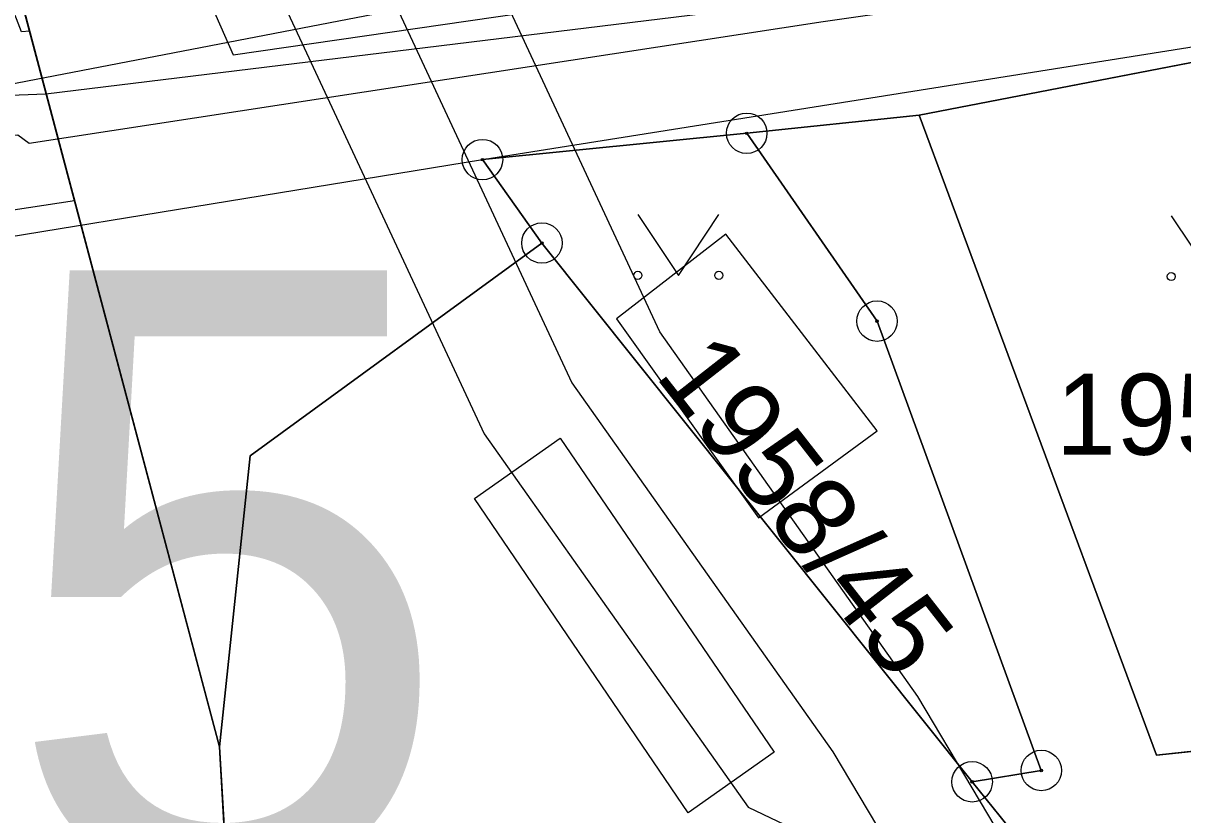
# Model space of a CAD drawing. Extents: x -706130 to -698555, y -971544 to -967260.
# Drawn here: x -704363.18 to -704334.52, y -969636.36 to -969616.81 of the extents above; entities that cross this region are included whole.
import ezdxf

# ---------------------------------------------------------------- set-up
doc = ezdxf.new("R2010")
doc.units = 0
for name, color, linetype in [('_Doplněk budov pro zastavěnost', 7, 'Continuous'), ('BPEJ I-II trida ochrany S', 7, 'Continuous'), ('Docházková izochrona - BUS S', 7, 'Continuous'), ('Docházková izochrona - VLAK N', 7, 'Continuous'), ('Kanalizace_stoka bez rozlišení N', 7, 'Continuous'), ('KN_Hranice_parcel', 7, 'Continuous'), ('KN_Parcelni cisla', 7, 'Continuous'), ('KN_Polygon parcely', 7, 'Continuous'), ('KN_POZEMKY_14_OSTATNI PLOCHA', 7, 'Continuous'), ('KN_POZEMKY_5_ZAHRADA', 7, 'Continuous'), ('KN_VYUZITI_16_ostatni plocha_silnice', 7, 'Continuous'), ('KN_VYUZITI_19_ostatni plocha_zelen', 7, 'Continuous'), ('KN_Věcná břemena k části', 7, 'Continuous'), ('KN_Značky bodu BP', 7, 'Continuous'), ('KN_Značky kultur', 7, 'Continuous'), ('Komunikace popis parkoviště N', 7, 'Continuous'), ('Koridor pro umístění staveb pro snižování ohrožení území povodněmi N', 7, 'Continuous'), ('Koridor pro umístění staveb pro snižování ohrožení území povodněmi N ŠRAFY', 7, 'Continuous'), ('Nemovité kulturní památky popis', 7, 'Continuous'), ('Plochy doprava silniční - silnice III třídy S', 7, 'Continuous'), ('Plochy smíšené obytné venkovské S', 7, 'Continuous'), ('Plochy verejnych prostranstvi - komunikace ostatni S', 7, 'Continuous'), ('Plochy vodní a vodnich toku_linie pozemni tok S', 7, 'Continuous'), ('Plochy vodní a vodních toku_linie zatrubněný tok S', 7, 'Continuous'), ('Plynovody STL S', 7, 'Continuous'), ('Regulační bloky zastavěné S', 7, 'Continuous'), ('Trasy cykloturistické N', 7, 'Continuous'), ('Vodovodní řad - přiváděcí S', 7, 'Continuous'), ('Vodovodní řady - rozváděcí S', 7, 'Continuous'), ('VPS pro snizovani ohrozeni uzemi povodnemi_obrys N', 7, 'Continuous'), ('VPS pro snizovani ohrozeni uzemi povodnemi_plochy N', 7, 'Continuous')]:
    doc.layers.add(name, color=color, linetype=linetype)

msp = doc.modelspace()

# ---------------------------------------------------------------- linework, layer by layer
at = {"layer": '_Doplněk budov pro zastavěnost'}
msp.add_line((-704348.52, -969624.112), (-704345.005, -969629.032), dxfattribs=at)
msp.add_lwpolyline([(-704345.005, -969629.032), (-704342.079, -969626.88), (-704345.819, -969622.025), (-704348.52, -969624.112)], dxfattribs=at)
msp.add_lwpolyline([(-704352.03, -969628.55), (-704349.91, -969627.06), (-704344.62, -969634.82), (-704346.75, -969636.32)], close=True, dxfattribs=at)
at = {"layer": 'BPEJ I-II trida ochrany S'}
for p, q in [((-704350.36, -969622.24), (-704357.57, -969627.5)), ((-704339.73, -969635.55), (-704350.36, -969622.24)), ((-704357.57, -969627.5), (-704358.33, -969634.69)), ((-704358.33, -969634.69), (-704356.66, -969662.94)), ((-704339.04, -969636.41), (-704339.73, -969635.55))]:
    msp.add_line(p, q, dxfattribs=at)
at = {"layer": 'Docházková izochrona - BUS S'}
msp.add_arc((-704475.99, -969462.395), 400, 57.53029, 230.24409, dxfattribs=at)
at = {"layer": 'Docházková izochrona - VLAK N'}
msp.add_circle((-704165.451, -969778.767), 800, dxfattribs=at)
at = {"layer": 'Kanalizace_stoka bez rozlišení N'}
msp.add_lwpolyline([(-704374.196, -969620.371), (-704331.611, -969612.168), (-704277.851, -969606.568), (-704272.222, -969603.95), (-704227.542, -969581.697), (-704237.783, -969546.535), (-704249.189, -969508.124), (-704256.433, -969469.129)], dxfattribs=at)
at = {"layer": 'KN_Hranice_parcel'}
for p, q in [((-704341.04, -969619.08), (-704330.13, -969616.97)), ((-704345.3, -969619.53), (-704341.04, -969619.08)), ((-704351.83, -969620.18), (-704345.3, -969619.53)), ((-704350.36, -969622.24), (-704351.83, -969620.18)), ((-704339.73, -969635.55), (-704350.36, -969622.24)), ((-704338.02, -969635.27), (-704339.73, -969635.55))]:
    msp.add_line(p, q, dxfattribs=at)
for points in [[(-704420.29, -969476.6), (-704417.35, -969486.29), (-704364.81, -969610.27), (-704358.33, -969634.69)], [(-704341.04, -969619.08), (-704335.17, -969634.89), (-704328.52, -969634.19)], [(-704345.3, -969619.53), (-704342.08, -969624.17), (-704338.02, -969635.27)], [(-704350.36, -969622.24), (-704357.57, -969627.5), (-704358.33, -969634.69)], [(-704358.33, -969634.69), (-704356.66, -969662.94), (-704357.06, -969672.31)], [(-704336.67, -969683.14), (-704334.66, -969665.45), (-704335.55, -969653.45), (-704334.69, -969649.72), (-704335.16, -969641.27), (-704339.04, -969636.41), (-704339.73, -969635.55)]]:
    msp.add_lwpolyline(points, dxfattribs=at)
at = {"layer": 'KN_Polygon parcely'}
for points in [[(-704364.81, -969610.27), (-704358.33, -969634.69), (-704357.57, -969627.5), (-704350.36, -969622.24), (-704351.83, -969620.18), (-704345.3, -969619.53), (-704341.04, -969619.08), (-704330.13, -969616.97), (-704328.25, -969616.65), (-704328.66, -969610.97), (-704335.77, -969614.89), (-704346.23, -969591.84), (-704346.54, -969591.19), (-704351.64, -969580.61), (-704352.54, -969573.67), (-704352.93, -969572.81), (-704358.6, -969562.21), (-704360.65, -969558.41), (-704364.88, -969550.57), (-704356.28, -969545.82), (-704356.38, -969543.04), (-704357.98, -969539.78), (-704363.37, -969529.94)], [(-704357.27, -969750.23), (-704357.45, -969748.74), (-704358.16, -969742.84), (-704362.65, -969705.49), (-704362.53, -969704.59), (-704361.36, -969695.37), (-704359.24, -969684.02), (-704357.06, -969672.31), (-704356.66, -969662.94), (-704358.33, -969634.69), (-704364.81, -969610.27)]]:
    msp.add_lwpolyline(points, dxfattribs=at)
for points in [[(-704341.04, -969619.08), (-704335.17, -969634.89), (-704328.52, -969634.19), (-704330.13, -969616.97)], [(-704345.3, -969619.53), (-704342.08, -969624.17), (-704338.02, -969635.27), (-704339.73, -969635.55), (-704339.04, -969636.41), (-704335.16, -969641.27), (-704334.69, -969649.72), (-704335.55, -969653.45), (-704334.66, -969665.45), (-704336.67, -969683.14), (-704335.5, -969680.11), (-704333.04, -969667.35), (-704333.32, -969654.99), (-704330.97, -969649.76), (-704331.28, -969642.12), (-704327.76, -969642.25), (-704328.52, -969634.19), (-704335.17, -969634.89), (-704341.04, -969619.08)], [(-704339.73, -969635.55), (-704338.02, -969635.27), (-704342.08, -969624.17), (-704345.3, -969619.53), (-704351.83, -969620.18), (-704350.36, -969622.24)], [(-704335.16, -969641.27), (-704339.04, -969636.41), (-704339.73, -969635.55), (-704350.36, -969622.24), (-704357.57, -969627.5), (-704358.33, -969634.69), (-704356.66, -969662.94), (-704357.06, -969672.31), (-704347.14, -969682.74), (-704346.37, -969687.03), (-704337.35, -969689.09), (-704337.09, -969686.84), (-704336.67, -969683.14), (-704334.66, -969665.45), (-704335.55, -969653.45), (-704334.69, -969649.72)]]:
    msp.add_lwpolyline(points, close=True, dxfattribs=at)
at = {"layer": 'KN_POZEMKY_14_OSTATNI PLOCHA'}
for p, q in [((-704358.33, -969634.69), (-704364.81, -969610.27)), ((-704364.81, -969610.27), (-704358.33, -969634.69)), ((-704330.13, -969616.97), (-704341.04, -969619.08)), ((-704341.04, -969619.08), (-704330.13, -969616.97)), ((-704341.04, -969619.08), (-704345.3, -969619.53)), ((-704345.3, -969619.53), (-704341.04, -969619.08)), ((-704341.04, -969619.08), (-704335.17, -969634.89)), ((-704335.17, -969634.89), (-704341.04, -969619.08)), ((-704345.3, -969619.53), (-704351.83, -969620.18)), ((-704351.83, -969620.18), (-704345.3, -969619.53)), ((-704342.08, -969624.17), (-704345.3, -969619.53)), ((-704345.3, -969619.53), (-704342.08, -969624.17)), ((-704351.83, -969620.18), (-704350.36, -969622.24)), ((-704350.36, -969622.24), (-704351.83, -969620.18)), ((-704350.36, -969622.24), (-704357.57, -969627.5)), ((-704339.73, -969635.55), (-704350.36, -969622.24)), ((-704338.02, -969635.27), (-704342.08, -969624.17)), ((-704342.08, -969624.17), (-704338.02, -969635.27)), ((-704357.57, -969627.5), (-704358.33, -969634.69)), ((-704335.17, -969634.89), (-704328.52, -969634.19)), ((-704328.52, -969634.19), (-704335.17, -969634.89)), ((-704358.33, -969634.69), (-704356.66, -969662.94)), ((-704339.73, -969635.55), (-704338.02, -969635.27)), ((-704338.02, -969635.27), (-704339.73, -969635.55)), ((-704339.04, -969636.41), (-704339.73, -969635.55))]:
    msp.add_line(p, q, dxfattribs=at)
at = {"layer": 'KN_POZEMKY_5_ZAHRADA'}
for p, q in [((-704357.57, -969627.5), (-704350.36, -969622.24)), ((-704350.36, -969622.24), (-704339.73, -969635.55)), ((-704358.33, -969634.69), (-704357.57, -969627.5)), ((-704356.66, -969662.94), (-704358.33, -969634.69)), ((-704339.73, -969635.55), (-704339.04, -969636.41))]:
    msp.add_line(p, q, dxfattribs=at)
at = {"layer": 'KN_VYUZITI_16_ostatni plocha_silnice'}
for p, q in [((-704364.81, -969610.27), (-704358.33, -969634.69)), ((-704358.33, -969634.69), (-704356.66, -969662.94))]:
    msp.add_line(p, q, dxfattribs=at)
at = {"layer": 'KN_VYUZITI_19_ostatni plocha_zelen'}
for p, q in [((-704358.33, -969634.69), (-704364.81, -969610.27)), ((-704330.13, -969616.97), (-704341.04, -969619.08)), ((-704341.04, -969619.08), (-704330.13, -969616.97)), ((-704341.04, -969619.08), (-704345.3, -969619.53)), ((-704345.3, -969619.53), (-704341.04, -969619.08)), ((-704341.04, -969619.08), (-704335.17, -969634.89)), ((-704335.17, -969634.89), (-704341.04, -969619.08)), ((-704345.3, -969619.53), (-704351.83, -969620.18)), ((-704351.83, -969620.18), (-704345.3, -969619.53)), ((-704342.08, -969624.17), (-704345.3, -969619.53)), ((-704345.3, -969619.53), (-704342.08, -969624.17)), ((-704351.83, -969620.18), (-704350.36, -969622.24)), ((-704350.36, -969622.24), (-704351.83, -969620.18)), ((-704350.36, -969622.24), (-704357.57, -969627.5)), ((-704339.73, -969635.55), (-704350.36, -969622.24)), ((-704338.02, -969635.27), (-704342.08, -969624.17)), ((-704342.08, -969624.17), (-704338.02, -969635.27)), ((-704357.57, -969627.5), (-704358.33, -969634.69)), ((-704335.17, -969634.89), (-704328.52, -969634.19)), ((-704328.52, -969634.19), (-704335.17, -969634.89)), ((-704339.73, -969635.55), (-704338.02, -969635.27)), ((-704338.02, -969635.27), (-704339.73, -969635.55)), ((-704339.04, -969636.41), (-704339.73, -969635.55))]:
    msp.add_line(p, q, dxfattribs=at)
at = {"layer": 'KN_Věcná břemena k části'}
msp.add_lwpolyline([(-704428.4, -969471.85), (-704432.35, -969471.75), (-704432.03, -969472.34), (-704426.51, -969479.06), (-704421.07, -969487.87), (-704410.32, -969511.47), (-704401.05, -969533.15), (-704396.06, -969545.29), (-704381.09, -969580.43), (-704372.53, -969601.56), (-704365.87, -969618.8), (-704364.7, -969621.48), (-704363.73, -969621.2), (-704363.43, -969621.42), (-704361.91, -969621.19), (-704363.02, -969617.01), (-704363.22, -969617.02), (-704369.91, -969599.69), (-704378.11, -969579.43), (-704393.3, -969543.81), (-704398.1, -969532.15), (-704407.72, -969509.65), (-704418.31, -969486.39), (-704423.94, -969477.27)], close=True, dxfattribs=at)
at = {"layer": 'KN_Značky bodu BP'}
for centre, radius in [((-704345.3, -969619.53), 0.5), ((-704345.3, -969619.53), 0.0303), ((-704351.83, -969620.18), 0.5), ((-704351.83, -969620.18), 0.0303), ((-704350.36, -969622.24), 0.5), ((-704350.36, -969622.24), 0.0303), ((-704342.08, -969624.17), 0.5), ((-704342.08, -969624.17), 0.0303), ((-704338.02, -969635.27), 0.5), ((-704339.73, -969635.55), 0.5), ((-704338.02, -969635.27), 0.0303), ((-704339.73, -969635.55), 0.0303)]:
    msp.add_circle(centre, radius, dxfattribs=at)
at = {"layer": 'KN_Značky kultur'}
for points in [[(-704347.99, -969621.539), (-704346.99, -969623.04), (-704345.99, -969621.539)], [(-704334.81, -969621.569), (-704333.81, -969623.07), (-704332.81, -969621.569)]]:
    msp.add_lwpolyline(points, dxfattribs=at)
for centre in [(-704347.99, -969623.039), (-704345.99, -969623.039), (-704334.81, -969623.069)]:
    msp.add_circle(centre, 0.1, dxfattribs=at)
at = {"layer": 'Koridor pro umístění staveb pro snižování ohrožení území povodněmi N'}
for points in [[(-704354.364, -969774.646), (-704356.468, -969748.955), (-704358.762, -969719.974), (-704361.67, -969704.5), (-704360.52, -969695.48), (-704356.792, -969694.253), (-704346.076, -969670.725), (-704343.56, -969660.747), (-704343.362, -969660.326), (-704340.996, -969654.638), (-704340.63, -969653.946), (-704338.706, -969651.079), (-704337.953, -969648.498), (-704337.781, -969647.08), (-704337.483, -969643.761), (-704338.389, -969637.955), (-704341.072, -969633.446), (-704347.45, -969624.431), (-704358.629, -969600.456), (-704367.035, -969572.625)], [(-704363.311, -969602.244), (-704351.791, -969626.952), (-704345.268, -969636.173), (-704342.38, -969637.55), (-704341.97, -969645.66), (-704342.321, -969646.513), (-704342.622, -969647.324), (-704343.29, -969648.936), (-704344.927, -969651.378), (-704345.523, -969652.504), (-704347.934, -969658.298), (-704348.29, -969659.053), (-704350.814, -969669.065), (-704361.008, -969691.447), (-704363.905, -969694.575)]]:
    msp.add_lwpolyline(points, dxfattribs=at)
at = {"layer": 'Koridor pro umístění staveb pro snižování ohrožení území povodněmi N ŠRAFY'}
for points in [[(-704354.364, -969774.646), (-704356.468, -969748.955), (-704358.762, -969719.974), (-704361.67, -969704.5), (-704360.52, -969695.48), (-704356.792, -969694.253), (-704346.076, -969670.725), (-704343.56, -969660.747), (-704343.362, -969660.326), (-704340.996, -969654.638), (-704340.63, -969653.946), (-704338.706, -969651.079), (-704337.953, -969648.498), (-704337.781, -969647.08), (-704337.483, -969643.761), (-704338.389, -969637.955), (-704341.072, -969633.446), (-704347.45, -969624.431), (-704358.629, -969600.456), (-704367.035, -969572.625)], [(-704363.311, -969602.244), (-704351.791, -969626.952), (-704345.268, -969636.173), (-704342.38, -969637.55), (-704341.97, -969645.66), (-704342.321, -969646.513), (-704342.622, -969647.324), (-704343.29, -969648.936), (-704344.927, -969651.378), (-704345.523, -969652.504), (-704347.934, -969658.298), (-704348.29, -969659.053), (-704350.814, -969669.065), (-704361.008, -969691.447), (-704363.905, -969694.575)]]:
    msp.add_lwpolyline(points, dxfattribs=at)
at = {"layer": 'Plochy doprava silniční - silnice III třídy S'}
for p, q in [((-704358.33, -969634.69), (-704364.81, -969610.27)), ((-704356.66, -969662.94), (-704358.33, -969634.69))]:
    msp.add_line(p, q, dxfattribs=at)
at = {"layer": 'Plochy smíšené obytné venkovské S'}
for p, q in [((-704330.13, -969616.97), (-704341.04, -969619.08)), ((-704341.04, -969619.08), (-704345.3, -969619.53)), ((-704345.3, -969619.53), (-704351.83, -969620.18)), ((-704351.83, -969620.18), (-704350.36, -969622.24)), ((-704350.36, -969622.24), (-704357.57, -969627.5)), ((-704357.57, -969627.5), (-704358.33, -969634.69)), ((-704358.33, -969634.69), (-704356.66, -969662.94))]:
    msp.add_line(p, q, dxfattribs=at)
at = {"layer": 'Plochy verejnych prostranstvi - komunikace ostatni S'}
for p, q in [((-704364.81, -969610.27), (-704358.33, -969634.69)), ((-704341.04, -969619.08), (-704330.13, -969616.97)), ((-704345.3, -969619.53), (-704341.04, -969619.08)), ((-704351.83, -969620.18), (-704345.3, -969619.53)), ((-704350.36, -969622.24), (-704351.83, -969620.18)), ((-704357.57, -969627.5), (-704350.36, -969622.24)), ((-704358.33, -969634.69), (-704357.57, -969627.5))]:
    msp.add_line(p, q, dxfattribs=at)
at = {"layer": 'Plochy vodní a vodnich toku_linie pozemni tok S'}
msp.add_lwpolyline([(-704349.62, -969625.691), (-704343.17, -969634.809), (-704340.784, -969638.818), (-704340.001, -969643.843), (-704340.268, -969646.818), (-704340.41, -969647.994), (-704340.998, -969650.007), (-704342.779, -969652.662), (-704343.259, -969653.571), (-704345.648, -969659.312), (-704345.925, -969659.9), (-704348.445, -969669.895)], dxfattribs=at)
at = {"layer": 'Plochy vodní a vodních toku_linie zatrubněný tok S'}
msp.add_lwpolyline([(-704409.662, -969454.837), (-704409.826, -969468.86), (-704408.536, -969487.083), (-704397.578, -969515.287), (-704394.729, -969523.181), (-704382.651, -969542.834), (-704369.386, -969573.486), (-704360.97, -969601.35), (-704349.62, -969625.691)], dxfattribs=at)
at = {"layer": 'Plynovody STL S'}
msp.add_lwpolyline([(-704362.37, -969606.2), (-704359.4, -969614.39), (-704357.99, -969617.59), (-704344.387, -969615.617), (-704340.82, -969615.1), (-704331.1, -969613.69), (-704317.19, -969611.37), (-704307.21, -969610.2)], dxfattribs=at)
at = {"layer": 'Regulační bloky zastavěné S'}
for p, q in [((-704330.13, -969616.97), (-704341.04, -969619.08)), ((-704341.04, -969619.08), (-704345.3, -969619.53)), ((-704345.3, -969619.53), (-704351.83, -969620.18)), ((-704351.83, -969620.18), (-704350.36, -969622.24)), ((-704350.36, -969622.24), (-704357.57, -969627.5)), ((-704357.57, -969627.5), (-704358.33, -969634.69)), ((-704358.33, -969634.69), (-704356.66, -969662.94))]:
    msp.add_line(p, q, dxfattribs=at)
at = {"layer": 'Trasy cykloturistické N'}
msp.add_lwpolyline([(-704370.691, -969623.254), (-704351.83, -969620.18), (-704307.53, -969613.14), (-704287.695, -969611.032), (-704252.52, -969598.81), (-704242.27, -969594.08), (-704227.47, -969590.51), (-704215.3, -969590.34)], dxfattribs=at)
at = {"layer": 'Vodovodní řad - přiváděcí S'}
msp.add_lwpolyline([(-704191.27, -969572.75), (-704210.54, -969579.35), (-704225.92, -969584.99), (-704226.77, -969585.32), (-704240.51, -969590.33), (-704247.52, -969593.35), (-704257.33, -969597.94), (-704276.21, -969607.98), (-704275.501, -969609.457), (-704286.52, -969613.28), (-704303.56, -969611.11), (-704318.289, -969612.193), (-704319.92, -969612.31), (-704338.41, -969615.6), (-704362.62, -969618.56), (-704364.17, -969618.62)], dxfattribs=at)
at = {"layer": 'Vodovodní řady - rozváděcí S'}
msp.add_lwpolyline([(-704275.38, -969609.77), (-704286.63, -969613.59), (-704292.41, -969612.84), (-704303.58, -969611.4), (-704319.36, -969612.56), (-704319.86, -969612.61), (-704338.75, -969616.13), (-704339.01, -969616.14), (-704343.41, -969616.78), (-704363.03, -969619.78), (-704363.31, -969619.58), (-704364.05, -969619.66)], dxfattribs=at)
at = {"layer": 'VPS pro snizovani ohrozeni uzemi povodnemi_obrys N'}
for points in [[(-704354.364, -969774.646), (-704356.468, -969748.955), (-704358.762, -969719.974), (-704361.67, -969704.5), (-704360.52, -969695.48), (-704356.792, -969694.253), (-704346.076, -969670.725), (-704343.56, -969660.747), (-704343.362, -969660.326), (-704340.996, -969654.638), (-704340.63, -969653.946), (-704338.706, -969651.079), (-704337.953, -969648.498), (-704337.781, -969647.08), (-704337.483, -969643.761), (-704338.389, -969637.955), (-704341.072, -969633.446), (-704347.45, -969624.431), (-704358.629, -969600.456), (-704367.035, -969572.625)], [(-704363.311, -969602.244), (-704351.791, -969626.952), (-704345.268, -969636.173), (-704342.38, -969637.55), (-704341.97, -969645.66), (-704342.321, -969646.513), (-704342.622, -969647.324), (-704343.29, -969648.936), (-704344.927, -969651.378), (-704345.523, -969652.504), (-704347.934, -969658.298), (-704348.29, -969659.053), (-704350.814, -969669.065), (-704361.008, -969691.447), (-704363.905, -969694.575)]]:
    msp.add_lwpolyline(points, dxfattribs=at)
at = {"layer": 'VPS pro snizovani ohrozeni uzemi povodnemi_plochy N'}
for points in [[(-704354.364, -969774.646), (-704356.468, -969748.955), (-704358.762, -969719.974), (-704361.67, -969704.5), (-704360.52, -969695.48), (-704356.792, -969694.253), (-704346.076, -969670.725), (-704343.56, -969660.747), (-704343.362, -969660.326), (-704340.996, -969654.638), (-704340.63, -969653.946), (-704338.706, -969651.079), (-704337.953, -969648.498), (-704337.781, -969647.08), (-704337.483, -969643.761), (-704338.389, -969637.955), (-704341.072, -969633.446), (-704347.45, -969624.431), (-704358.629, -969600.456), (-704367.035, -969572.625)], [(-704363.311, -969602.244), (-704351.791, -969626.952), (-704345.268, -969636.173), (-704342.38, -969637.55), (-704341.97, -969645.66), (-704342.321, -969646.513), (-704342.622, -969647.324), (-704343.29, -969648.936), (-704344.927, -969651.378), (-704345.523, -969652.504), (-704347.934, -969658.298), (-704348.29, -969659.053), (-704350.814, -969669.065), (-704361.008, -969691.447), (-704363.905, -969694.575)]]:
    msp.add_lwpolyline(points, dxfattribs=at)

# ---------------------------------------------------------------- texts
at = {"layer": 'KN_Parcelni cisla'}
msp.add_text('1958/45', height=2, rotation=308, dxfattribs=at).set_placement((-704347.589, -969625.513))
msp.add_text('1958/31', height=2, dxfattribs=at).set_placement((-704337.66, -969627.47))
at = {"layer": 'Komunikace popis parkoviště N'}
msp.add_text('P5', height=15, dxfattribs=at).set_placement((-704377.075, -969637.919))
at = {"layer": 'Nemovité kulturní památky popis'}
msp.add_text('12846/5-4441', height=10, dxfattribs=at).set_placement((-704340.793, -969646.799))

doc.saveas('drawing.dxf')
